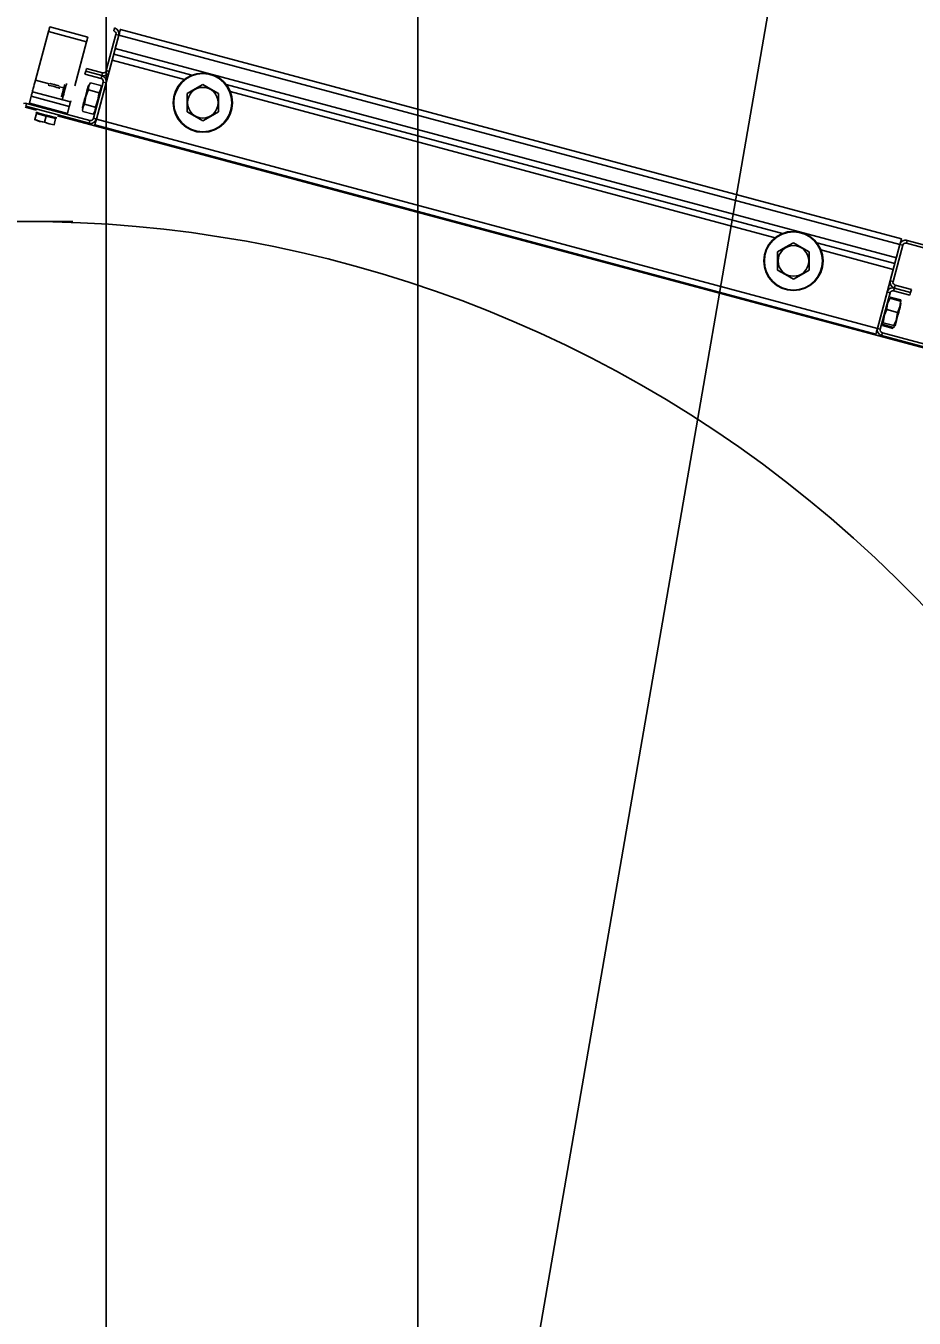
# Model space of a CAD drawing. Extents: x -264205 to -263659, y -1242401 to -1241986.
# Drawn here: x -263795.082 to -263794.654, y -1242142.97 to -1242142.348 of the extents above; entities that cross this region are included whole.
import ezdxf

# ---------------------------------------------------------------- set-up
doc = ezdxf.new("R2010")
doc.units = 0
for name, color, linetype in [('PROJEKT_OBRUBNIKY_KOMUNIKACIE', 7, 'Continuous'), ('RAM_NA_TLAC_2-4_1-250', 7, 'Continuous'), ('SITUACIA_DSP_2D', 7, 'Continuous')]:
    doc.layers.add(name, color=color, linetype=linetype)

msp = doc.modelspace()

# ---------------------------------------------------------------- linework, layer by layer
at = {"layer": 'PROJEKT_OBRUBNIKY_KOMUNIKACIE'}
msp.add_lwpolyline([(-263794.89278, -1242227.38224), (-263808.96776, -1242241.45725), (-263894.96779, -1242241.45725), (-263909.04274, -1242227.38224), (-263909.04274, -1242196.33267), (-263914.14281, -1242196.33267), (-263914.14281, -1242132.43268), (-263909.04274, -1242132.43268), (-263909.04274, -1242101.38224), (-263894.96779, -1242087.30722), (-263808.96776, -1242087.30722), (-263794.89278, -1242101.38224), (-263794.89278, -1242227.38224)], dxfattribs=at)
at = {"layer": 'RAM_NA_TLAC_2-4_1-250'}
msp.add_lwpolyline([(-263827.42022, -1242331.08968), (-263769.81439, -1241998.54221), (-263696.65395, -1242011.21549), (-263754.25977, -1242343.76296)], close=True, dxfattribs=at)
at = {"layer": 'SITUACIA_DSP_2D'}
for p, q in [((-263794.89279, -1242101.38223), (-263794.89279, -1242227.38224)), ((-263795.04279, -1242101.76909), (-263795.04281, -1242226.99542)), ((-263795.0769, -1242142.37375), (-263795.0706, -1242142.35026)), ((-263795.0706, -1242142.35026), (-263795.07049, -1242142.34983)), ((-263795.05225, -1242142.35517), (-263795.0706, -1242142.35026)), ((-263795.07049, -1242142.34983), (-263795.07037, -1242142.34941)), ((-263795.07037, -1242142.34941), (-263795.07027, -1242142.34903)), ((-263795.07027, -1242142.34903), (-263795.07018, -1242142.3487)), ((-263795.07018, -1242142.3487), (-263795.07011, -1242142.34842)), ((-263795.07011, -1242142.34842), (-263795.07006, -1242142.34822)), ((-263795.07006, -1242142.34822), (-263795.07002, -1242142.3481)), ((-263795.07002, -1242142.3481), (-263795.07001, -1242142.34805)), ((-263795.05166, -1242142.35297), (-263795.07001, -1242142.34805)), ((-263795.0517, -1242142.35314), (-263795.05176, -1242142.35334)), ((-263795.05167, -1242142.35301), (-263795.0517, -1242142.35314)), ((-263795.05166, -1242142.35297), (-263795.05167, -1242142.35301)), ((-263795.04281, -1242142.36911), (-263795.03814, -1242142.35168)), ((-263795.04143, -1242142.36948), (-263795.03676, -1242142.35205)), ((-263795.03877, -1242142.34856), (-263795.03914, -1242142.34993)), ((-263795.03676, -1242142.35205), (-263795.03848, -1242142.35847)), ((-263795.03814, -1242142.35168), (-263795.03676, -1242142.35205)), ((-263795.03662, -1242142.35151), (-263795.03676, -1242142.35205)), ((-263794.66053, -1242142.45286), (-263795.03676, -1242142.35205)), ((-263795.03648, -1242142.35099), (-263795.03662, -1242142.35151)), ((-263795.03635, -1242142.35052), (-263795.03648, -1242142.35099)), ((-263795.03624, -1242142.3501), (-263795.03635, -1242142.35052)), ((-263795.03615, -1242142.34976), (-263795.03624, -1242142.3501)), ((-263795.03608, -1242142.3495), (-263795.03615, -1242142.34976)), ((-263795.03604, -1242142.34935), (-263795.03608, -1242142.3495)), ((-263795.03602, -1242142.34929), (-263795.03604, -1242142.34935)), ((-263794.65979, -1242142.4501), (-263795.03602, -1242142.34929)), ((-263795.05793, -1242142.37637), (-263795.05225, -1242142.35517)), ((-263795.05213, -1242142.35474), (-263795.05225, -1242142.35517)), ((-263795.05202, -1242142.35433), (-263795.05213, -1242142.35474)), ((-263795.05192, -1242142.35395), (-263795.05202, -1242142.35433)), ((-263795.05183, -1242142.35362), (-263795.05192, -1242142.35395)), ((-263795.05176, -1242142.35334), (-263795.05183, -1242142.35362)), ((-263794.66225, -1242142.45928), (-263795.03848, -1242142.35847)), ((-263795.04758, -1242142.39242), (-263795.03996, -1242142.36398)), ((-263795.03996, -1242142.36398), (-263795.00509, -1242142.37332)), ((-263795.03922, -1242142.36122), (-263795.0016, -1242142.3713)), ((-263795.0016, -1242142.3713), (-263795.03922, -1242142.36122)), ((-263795.05272, -1242142.36941), (-263795.05309, -1242142.37078)), ((-263795.04529, -1242142.37287), (-263795.05309, -1242142.37078)), ((-263795.05235, -1242142.36803), (-263795.05272, -1242142.36941)), ((-263795.04492, -1242142.3715), (-263795.05272, -1242142.36941)), ((-263795.05272, -1242142.36941), (-263795.04492, -1242142.3715)), ((-263795.05235, -1242142.36803), (-263795.04455, -1242142.37012)), ((-263795.04492, -1242142.3715), (-263795.04529, -1242142.37287)), ((-263795.04455, -1242142.37012), (-263795.04492, -1242142.3715)), ((-263795.04143, -1242142.36948), (-263795.04281, -1242142.36911)), ((-263795.07794, -1242142.37764), (-263795.07812, -1242142.37832)), ((-263795.07771, -1242142.37681), (-263795.07794, -1242142.37764)), ((-263795.07746, -1242142.37585), (-263795.07771, -1242142.37681)), ((-263795.07718, -1242142.37482), (-263795.07746, -1242142.37585)), ((-263795.0769, -1242142.37375), (-263795.07718, -1242142.37482)), ((-263795.07026, -1242142.37552), (-263795.0769, -1242142.37375)), ((-263795.07072, -1242142.37603), (-263795.07056, -1242142.37608)), ((-263795.07056, -1242142.37608), (-263795.07008, -1242142.3762)), ((-263795.07008, -1242142.3762), (-263795.06935, -1242142.3764)), ((-263795.06997, -1242142.37521), (-263795.0698, -1242142.37526)), ((-263795.0698, -1242142.37526), (-263795.06931, -1242142.37539)), ((-263795.06935, -1242142.3764), (-263795.06845, -1242142.37664)), ((-263795.06931, -1242142.37539), (-263795.06858, -1242142.37558)), ((-263795.06858, -1242142.37558), (-263795.06772, -1242142.37581)), ((-263795.06845, -1242142.37664), (-263795.06749, -1242142.3769)), ((-263795.06772, -1242142.37581), (-263795.06685, -1242142.37604)), ((-263795.06749, -1242142.3769), (-263795.0666, -1242142.37714)), ((-263795.06685, -1242142.37604), (-263795.06612, -1242142.37624)), ((-263795.0666, -1242142.37714), (-263795.06586, -1242142.37733)), ((-263795.06612, -1242142.37624), (-263795.06563, -1242142.37637)), ((-263795.06586, -1242142.37733), (-263795.06538, -1242142.37746)), ((-263795.06563, -1242142.37637), (-263795.06546, -1242142.37642)), ((-263795.06538, -1242142.37746), (-263795.06522, -1242142.37751)), ((-263795.06323, -1242142.37741), (-263795.06537, -1242142.37684)), ((-263795.06324, -1242142.37748), (-263795.0635, -1242142.37842)), ((-263795.06303, -1242142.37668), (-263795.06324, -1242142.37748)), ((-263795.06288, -1242142.37611), (-263795.06303, -1242142.37668)), ((-263795.0628, -1242142.37583), (-263795.06288, -1242142.37611)), ((-263795.0628, -1242142.3758), (-263795.0628, -1242142.37583)), ((-263795.06271, -1242142.37824), (-263795.06243, -1242142.37721)), ((-263795.06243, -1242142.37721), (-263795.0622, -1242142.37634)), ((-263795.0622, -1242142.37634), (-263795.06203, -1242142.3757)), ((-263795.06203, -1242142.3757), (-263795.06194, -1242142.37535)), ((-263795.06194, -1242142.37535), (-263795.06192, -1242142.3753)), ((-263795.05215, -1242142.37902), (-263795.05185, -1242142.37791)), ((-263795.05185, -1242142.37791), (-263795.05162, -1242142.37703)), ((-263795.05162, -1242142.37703), (-263795.05146, -1242142.37645)), ((-263795.05146, -1242142.37645), (-263795.05139, -1242142.37619)), ((-263795.05119, -1242142.37626), (-263795.05141, -1242142.37778)), ((-263795.05141, -1242142.37778), (-263795.05137, -1242142.37837)), ((-263795.05139, -1242142.37619), (-263795.05139, -1242142.37618)), ((-263795.05045, -1242142.37493), (-263795.05119, -1242142.37626)), ((-263795.05045, -1242142.37493), (-263795.04534, -1242142.3763)), ((-263795.04895, -1242142.39205), (-263795.04428, -1242142.37462)), ((-263795.04758, -1242142.39242), (-263795.04291, -1242142.37499)), ((-263795.04552, -1242142.37841), (-263795.04529, -1242142.37689)), ((-263795.04529, -1242142.37689), (-263795.04534, -1242142.3763)), ((-263795.04428, -1242142.37462), (-263795.04291, -1242142.37499)), ((-263795.00003, -1242142.37791), (-263795.00389, -1242142.38014)), ((-263794.99629, -1242142.37575), (-263795.00003, -1242142.37791)), ((-263794.99243, -1242142.37798), (-263794.99629, -1242142.37575)), ((-263794.98869, -1242142.38014), (-263794.99243, -1242142.37798)), ((-263794.98508, -1242142.37573), (-263794.71713, -1242142.44753)), ((-263794.71713, -1242142.44753), (-263794.98508, -1242142.37573)), ((-263795.07985, -1242142.38476), (-263795.07896, -1242142.38146)), ((-263795.07896, -1242142.38146), (-263795.07885, -1242142.38103)), ((-263795.06061, -1242142.38637), (-263795.07896, -1242142.38146)), ((-263795.07885, -1242142.38103), (-263795.07873, -1242142.38061)), ((-263795.07873, -1242142.38061), (-263795.07863, -1242142.38023)), ((-263795.07863, -1242142.38023), (-263795.07854, -1242142.3799)), ((-263795.07854, -1242142.3799), (-263795.07847, -1242142.37962)), ((-263795.07847, -1242142.37962), (-263795.07842, -1242142.37942)), ((-263795.07842, -1242142.37942), (-263795.07838, -1242142.3793)), ((-263795.07838, -1242142.3793), (-263795.07837, -1242142.37925)), ((-263795.07834, -1242142.37915), (-263795.07837, -1242142.37925)), ((-263795.06002, -1242142.38417), (-263795.07837, -1242142.37925)), ((-263795.07826, -1242142.37883), (-263795.07834, -1242142.37915)), ((-263795.07812, -1242142.37832), (-263795.07826, -1242142.37883)), ((-263795.06434, -1242142.38157), (-263795.06439, -1242142.38177)), ((-263795.06439, -1242142.38177), (-263795.06439, -1242142.38177)), ((-263795.06421, -1242142.38106), (-263795.06434, -1242142.38157)), ((-263795.064, -1242142.38032), (-263795.06421, -1242142.38106)), ((-263795.06376, -1242142.3794), (-263795.064, -1242142.38032)), ((-263795.06389, -1242142.38264), (-263795.06385, -1242142.3825)), ((-263795.06385, -1242142.3825), (-263795.06373, -1242142.38205)), ((-263795.0635, -1242142.37842), (-263795.06376, -1242142.3794)), ((-263795.06373, -1242142.38205), (-263795.06354, -1242142.38132)), ((-263795.06354, -1242142.38132), (-263795.06329, -1242142.38039)), ((-263795.06329, -1242142.38039), (-263795.063, -1242142.37933)), ((-263795.063, -1242142.37933), (-263795.06271, -1242142.37824)), ((-263795.06003, -1242142.38421), (-263795.06006, -1242142.38434)), ((-263795.06002, -1242142.38417), (-263795.06003, -1242142.38421)), ((-263795.06002, -1242142.38417), (-263795.05999, -1242142.38406)), ((-263795.05999, -1242142.38406), (-263795.05991, -1242142.38375)), ((-263795.05991, -1242142.38375), (-263795.05989, -1242142.38371)), ((-263795.05357, -1242142.3843), (-263795.05322, -1242142.38303)), ((-263795.05322, -1242142.38303), (-263795.05286, -1242142.38166)), ((-263795.05262, -1242142.38157), (-263795.05314, -1242142.38434)), ((-263795.05286, -1242142.38166), (-263795.05249, -1242142.3803)), ((-263795.05167, -1242142.379), (-263795.05262, -1242142.38157)), ((-263795.05249, -1242142.3803), (-263795.05215, -1242142.37902)), ((-263795.05137, -1242142.37837), (-263795.05167, -1242142.379)), ((-263795.05137, -1242142.37837), (-263795.04626, -1242142.37974)), ((-263795.04771, -1242142.38579), (-263795.04679, -1242142.38321)), ((-263795.04679, -1242142.38321), (-263795.04632, -1242142.38043)), ((-263795.04632, -1242142.38043), (-263795.04626, -1242142.37974)), ((-263795.04626, -1242142.37974), (-263795.04552, -1242142.37841)), ((-263795.00389, -1242142.38014), (-263795.00389, -1242142.38393)), ((-263795.00389, -1242142.38393), (-263795.00389, -1242142.38781)), ((-263794.98869, -1242142.38014), (-263794.98869, -1242142.38393)), ((-263794.98869, -1242142.38393), (-263794.98869, -1242142.38781)), ((-263794.98306, -1242142.37922), (-263794.72062, -1242142.44954)), ((-263795.07642, -1242142.38811), (-263795.0819, -1242142.38664)), ((-263795.08153, -1242142.38627), (-263795.08117, -1242142.3849)), ((-263795.08153, -1242142.38627), (-263795.05107, -1242142.39444)), ((-263795.08117, -1242142.3849), (-263795.0507, -1242142.39306)), ((-263795.07985, -1242142.38476), (-263795.06149, -1242142.38968)), ((-263795.07636, -1242142.38973), (-263795.07715, -1242142.39267)), ((-263795.0767, -1242142.38914), (-263795.07652, -1242142.38919)), ((-263795.07652, -1242142.38919), (-263795.07602, -1242142.38932)), ((-263795.07177, -1242142.39095), (-263795.07636, -1242142.38973)), ((-263795.07602, -1242142.38932), (-263795.07522, -1242142.38954)), ((-263795.07522, -1242142.38954), (-263795.07417, -1242142.38982)), ((-263795.07417, -1242142.38982), (-263795.07296, -1242142.39015)), ((-263795.07296, -1242142.39015), (-263795.07165, -1242142.3905)), ((-263795.06149, -1242142.38968), (-263795.06061, -1242142.38637)), ((-263795.06049, -1242142.38594), (-263795.06061, -1242142.38637)), ((-263795.06038, -1242142.38553), (-263795.06049, -1242142.38594)), ((-263795.06028, -1242142.38515), (-263795.06038, -1242142.38553)), ((-263795.06019, -1242142.38482), (-263795.06028, -1242142.38515)), ((-263795.06012, -1242142.38454), (-263795.06019, -1242142.38482)), ((-263795.06006, -1242142.38434), (-263795.06012, -1242142.38454)), ((-263795.05433, -1242142.38715), (-263795.05432, -1242142.38714)), ((-263795.05432, -1242142.38714), (-263795.05426, -1242142.38688)), ((-263795.05426, -1242142.38688), (-263795.0541, -1242142.38629)), ((-263795.05396, -1242142.38659), (-263795.05418, -1242142.38811)), ((-263795.05418, -1242142.38811), (-263795.05414, -1242142.3887)), ((-263795.05414, -1242142.3887), (-263795.04903, -1242142.39007)), ((-263795.0541, -1242142.38629), (-263795.05386, -1242142.38542)), ((-263795.05321, -1242142.38526), (-263795.05396, -1242142.38659)), ((-263795.05386, -1242142.38542), (-263795.05357, -1242142.3843)), ((-263795.05314, -1242142.38434), (-263795.05321, -1242142.38526)), ((-263795.05321, -1242142.38526), (-263795.04811, -1242142.38663)), ((-263795.04903, -1242142.39007), (-263795.04829, -1242142.38874)), ((-263795.04829, -1242142.38874), (-263795.04806, -1242142.38722)), ((-263795.04811, -1242142.38663), (-263795.04771, -1242142.38579)), ((-263795.04806, -1242142.38722), (-263795.04811, -1242142.38663)), ((-263795.00389, -1242142.38781), (-263795.00389, -1242142.38892)), ((-263795.00389, -1242142.38892), (-263795.00014, -1242142.39108)), ((-263794.99254, -1242142.39114), (-263794.98869, -1242142.38892)), ((-263794.98869, -1242142.38781), (-263794.98869, -1242142.38892)), ((-263795.07715, -1242142.39267), (-263795.07721, -1242142.3929)), ((-263795.07721, -1242142.3929), (-263795.07721, -1242142.39288)), ((-263795.07715, -1242142.39267), (-263795.07495, -1242142.39351)), ((-263795.07489, -1242142.39353), (-263795.07715, -1242142.39267)), ((-263795.07495, -1242142.39351), (-263795.07256, -1242142.3939)), ((-263795.07256, -1242142.3939), (-263795.07489, -1242142.39353)), ((-263795.07177, -1242142.39095), (-263795.07256, -1242142.3939)), ((-263795.07256, -1242142.3939), (-263795.07036, -1242142.39474)), ((-263795.0703, -1242142.39476), (-263795.07256, -1242142.3939)), ((-263795.06718, -1242142.39218), (-263795.07177, -1242142.39095)), ((-263795.07165, -1242142.3905), (-263795.07034, -1242142.39085)), ((-263795.07036, -1242142.39474), (-263795.06797, -1242142.39513)), ((-263795.07034, -1242142.39085), (-263795.06913, -1242142.39117)), ((-263795.06797, -1242142.39513), (-263795.0703, -1242142.39476)), ((-263795.06913, -1242142.39117), (-263795.06808, -1242142.39145)), ((-263795.06808, -1242142.39145), (-263795.06728, -1242142.39167)), ((-263795.06797, -1242142.39513), (-263795.06803, -1242142.39536)), ((-263795.06803, -1242142.39536), (-263795.06803, -1242142.39534)), ((-263795.06718, -1242142.39218), (-263795.06797, -1242142.39513)), ((-263795.06728, -1242142.39167), (-263795.06677, -1242142.3918)), ((-263795.06677, -1242142.3918), (-263795.0666, -1242142.39185)), ((-263794.63137, -1242142.50736), (-263795.06633, -1242142.39081)), ((-263795.0507, -1242142.39306), (-263795.05107, -1242142.39444)), ((-263795.04758, -1242142.39242), (-263795.04895, -1242142.39205)), ((-263795.04832, -1242142.39517), (-263795.0483, -1242142.39512)), ((-263795.04832, -1242142.39517), (-263794.67209, -1242142.49598)), ((-263795.0483, -1242142.39512), (-263795.04826, -1242142.39496)), ((-263795.04826, -1242142.39496), (-263795.04819, -1242142.39471)), ((-263795.04819, -1242142.39471), (-263795.0481, -1242142.39437)), ((-263795.0481, -1242142.39437), (-263795.04799, -1242142.39395)), ((-263795.04799, -1242142.39395), (-263795.04786, -1242142.39348)), ((-263795.04786, -1242142.39348), (-263795.04772, -1242142.39296)), ((-263795.04772, -1242142.39296), (-263795.04758, -1242142.39242)), ((-263795.04758, -1242142.39242), (-263794.67135, -1242142.49323)), ((-263795.00014, -1242142.39108), (-263794.99629, -1242142.3933)), ((-263794.99629, -1242142.3933), (-263794.99254, -1242142.39114)), ((-263795.10485, -1242142.44177), (-263795.05896, -1242142.44177)), ((-263794.71182, -1242142.45197), (-263794.71557, -1242142.45414)), ((-263794.70797, -1242142.4542), (-263794.71182, -1242142.45197)), ((-263794.70061, -1242142.45195), (-263794.66299, -1242142.46203)), ((-263794.66299, -1242142.46203), (-263794.70061, -1242142.45195)), ((-263794.66039, -1242142.45232), (-263794.66053, -1242142.45286)), ((-263794.66025, -1242142.4518), (-263794.66039, -1242142.45232)), ((-263794.66012, -1242142.45133), (-263794.66025, -1242142.4518)), ((-263794.66001, -1242142.45091), (-263794.66012, -1242142.45133)), ((-263794.65992, -1242142.45057), (-263794.66001, -1242142.45091)), ((-263794.65985, -1242142.45031), (-263794.65992, -1242142.45057)), ((-263794.65981, -1242142.45016), (-263794.65985, -1242142.45031)), ((-263794.65979, -1242142.4501), (-263794.65981, -1242142.45016)), ((-263794.65741, -1242142.45222), (-263794.65704, -1242142.45084)), ((-263794.65741, -1242142.45222), (-263794.57115, -1242142.47533)), ((-263794.65704, -1242142.45084), (-263794.57078, -1242142.47395)), ((-263794.71557, -1242142.45414), (-263794.71942, -1242142.45636)), ((-263794.71942, -1242142.45636), (-263794.71942, -1242142.46015)), ((-263794.70422, -1242142.45636), (-263794.70797, -1242142.4542)), ((-263794.70422, -1242142.45636), (-263794.70422, -1242142.46015)), ((-263794.6986, -1242142.45544), (-263794.66373, -1242142.46479)), ((-263794.6652, -1242142.47029), (-263794.66053, -1242142.45286)), ((-263794.66383, -1242142.47066), (-263794.65915, -1242142.45322)), ((-263794.66053, -1242142.45286), (-263794.66225, -1242142.45928)), ((-263794.66053, -1242142.45286), (-263794.65915, -1242142.45322)), ((-263794.71942, -1242142.46015), (-263794.71942, -1242142.46404)), ((-263794.71942, -1242142.46404), (-263794.71942, -1242142.46514)), ((-263794.71942, -1242142.46514), (-263794.71568, -1242142.4673)), ((-263794.70808, -1242142.46736), (-263794.70422, -1242142.46514)), ((-263794.70422, -1242142.46015), (-263794.70422, -1242142.46404)), ((-263794.70422, -1242142.46404), (-263794.70422, -1242142.46514)), ((-263794.67135, -1242142.49323), (-263794.66373, -1242142.46479)), ((-263794.71568, -1242142.4673), (-263794.71182, -1242142.46953)), ((-263794.71182, -1242142.46953), (-263794.70808, -1242142.46736)), ((-263794.66383, -1242142.47066), (-263794.6652, -1242142.47029)), ((-263794.67135, -1242142.49323), (-263794.66668, -1242142.4758)), ((-263794.66997, -1242142.4936), (-263794.6653, -1242142.47617)), ((-263794.66668, -1242142.4758), (-263794.6653, -1242142.47617)), ((-263794.66356, -1242142.47516), (-263794.66319, -1242142.47378)), ((-263794.66356, -1242142.47516), (-263794.65576, -1242142.47725)), ((-263794.66319, -1242142.47378), (-263794.66282, -1242142.4724)), ((-263794.66319, -1242142.47378), (-263794.65539, -1242142.47587)), ((-263794.65539, -1242142.47587), (-263794.66319, -1242142.47378)), ((-263794.65502, -1242142.47449), (-263794.66282, -1242142.4724)), ((-263794.65576, -1242142.47725), (-263794.65539, -1242142.47587)), ((-263794.65539, -1242142.47587), (-263794.65502, -1242142.47449)), ((-263794.66681, -1242142.48344), (-263794.66684, -1242142.48418)), ((-263794.66645, -1242142.48122), (-263794.66681, -1242142.48344)), ((-263794.66563, -1242142.47918), (-263794.66645, -1242142.48122)), ((-263794.66574, -1242142.47895), (-263794.6656, -1242142.47877)), ((-263794.66537, -1242142.47869), (-263794.66563, -1242142.47918)), ((-263794.6656, -1242142.47877), (-263794.66537, -1242142.47869)), ((-263794.66537, -1242142.47869), (-263794.66026, -1242142.48006)), ((-263794.66522, -1242142.47815), (-263794.66012, -1242142.47952)), ((-263794.66139, -1242142.48489), (-263794.66061, -1242142.48285)), ((-263794.66044, -1242142.48298), (-263794.66075, -1242142.48412)), ((-263794.66061, -1242142.48285), (-263794.66028, -1242142.48062)), ((-263794.66019, -1242142.48206), (-263794.66044, -1242142.48298)), ((-263794.66028, -1242142.48062), (-263794.66026, -1242142.48006)), ((-263794.66002, -1242142.48142), (-263794.66019, -1242142.48206)), ((-263794.66007, -1242142.48011), (-263794.66012, -1242142.47952)), ((-263794.66011, -1242142.48033), (-263794.66007, -1242142.48011)), ((-263794.65994, -1242142.4811), (-263794.66002, -1242142.48142)), ((-263794.65993, -1242142.48107), (-263794.65994, -1242142.4811)), ((-263794.66847, -1242142.48948), (-263794.66854, -1242142.49053)), ((-263794.66791, -1242142.48671), (-263794.66847, -1242142.48948)), ((-263794.66684, -1242142.48418), (-263794.66791, -1242142.48671)), ((-263794.66684, -1242142.48418), (-263794.66174, -1242142.48555)), ((-263794.66344, -1242142.4919), (-263794.66237, -1242142.48937)), ((-263794.66216, -1242142.4894), (-263794.66245, -1242142.49048)), ((-263794.66237, -1242142.48937), (-263794.66181, -1242142.4866)), ((-263794.66182, -1242142.48815), (-263794.66216, -1242142.4894)), ((-263794.66146, -1242142.48679), (-263794.66182, -1242142.48815)), ((-263794.66181, -1242142.4866), (-263794.66174, -1242142.48555)), ((-263794.66174, -1242142.48555), (-263794.66139, -1242142.48489)), ((-263794.66109, -1242142.48542), (-263794.66146, -1242142.48679)), ((-263794.66075, -1242142.48412), (-263794.66109, -1242142.48542)), ((-263794.67209, -1242142.49598), (-263794.67207, -1242142.49593)), ((-263794.67207, -1242142.49593), (-263794.67203, -1242142.49577)), ((-263794.67203, -1242142.49577), (-263794.67196, -1242142.49552)), ((-263794.67196, -1242142.49552), (-263794.67187, -1242142.49518)), ((-263794.67187, -1242142.49518), (-263794.67176, -1242142.49476)), ((-263794.67176, -1242142.49476), (-263794.67163, -1242142.49429)), ((-263794.67163, -1242142.49429), (-263794.67149, -1242142.49377)), ((-263794.67149, -1242142.49377), (-263794.67135, -1242142.49323)), ((-263794.66997, -1242142.4936), (-263794.67135, -1242142.49323)), ((-263794.66933, -1242142.49672), (-263794.66897, -1242142.49535)), ((-263794.66854, -1242142.49053), (-263794.669, -1242142.49078)), ((-263794.669, -1242142.49078), (-263794.66893, -1242142.4912)), ((-263794.58271, -1242142.51846), (-263794.66897, -1242142.49535)), ((-263794.66893, -1242142.49114), (-263794.66896, -1242142.49133)), ((-263794.66896, -1242142.49133), (-263794.66892, -1242142.49192)), ((-263794.66893, -1242142.4912), (-263794.66877, -1242142.49138)), ((-263794.66892, -1242142.49192), (-263794.66381, -1242142.49329)), ((-263794.66877, -1242142.49138), (-263794.66367, -1242142.49275)), ((-263794.66854, -1242142.49053), (-263794.66344, -1242142.4919)), ((-263794.66367, -1242142.49275), (-263794.66321, -1242142.49249)), ((-263794.66328, -1242142.49208), (-263794.66344, -1242142.4919)), ((-263794.66321, -1242142.49249), (-263794.66328, -1242142.49208)), ((-263794.66281, -1242142.49184), (-263794.66287, -1242142.49204)), ((-263794.66287, -1242142.49204), (-263794.66287, -1242142.49204)), ((-263794.66267, -1242142.49131), (-263794.66281, -1242142.49184)), ((-263794.66245, -1242142.49048), (-263794.66267, -1242142.49131)), ((-263794.58308, -1242142.51983), (-263794.66933, -1242142.49672))]:
    msp.add_line(p, q, dxfattribs=at)
for centre, radius in [((-263794.99629, -1242142.38453), 0.01425), ((-263794.99629, -1242142.38453), 0.01401), ((-263794.99629, -1242142.38453), 0.00739), ((-263794.71182, -1242142.46075), 0.01425), ((-263794.71182, -1242142.46075), 0.01401), ((-263794.71182, -1242142.46075), 0.00739)]:
    msp.add_circle(centre, radius, dxfattribs=at)
for centre, radius, start, end in [((-263795.03951, -1242142.35131), 0.00142, 345, 74.99999), ((-263795.03951, -1242142.35131), 0.00285, 345, 74.99999), ((-263795.04418, -1242142.36874), 0.00285, 254.99999, 345), ((-263795.04566, -1242142.37425), 0.00285, 345, 74.99999), ((-263795.04418, -1242142.36874), 0.00143, 254.99999, 345), ((-263795.04566, -1242142.37425), 0.00143, 345, 74.99999), ((-263795.0819, -1242142.38765), 0.00285, 74.99999, 105.00001), ((-263795.07539, -1242142.38999), 0.000475, 74.99999, 165), ((-263795.06816, -1242142.39192), 0.000475, 345, 74.99999), ((-263795.05033, -1242142.39168), 0.00285, 254.99999, 345), ((-263795.05033, -1242142.39168), 0.00143, 254.99999, 345), ((-263795.0819, -1242143.04027), 0.5985, 324.56502, 215.43498), ((-263794.65778, -1242142.45359), 0.00285, 74.99999, 165), ((-263794.65778, -1242142.45359), 0.00143, 74.99999, 165), ((-263794.66245, -1242142.47103), 0.00285, 165, 254.99999), ((-263794.66245, -1242142.47103), 0.00143, 165, 254.99999), ((-263794.66393, -1242142.47653), 0.00285, 74.99999, 165), ((-263794.66393, -1242142.47653), 0.00143, 74.99999, 165), ((-263794.6686, -1242142.49397), 0.00285, 165, 254.99999), ((-263794.6686, -1242142.49397), 0.00143, 165, 254.99999)]:
    msp.add_arc(centre, radius, start, end, dxfattribs=at)

doc.saveas('drawing.dxf')
